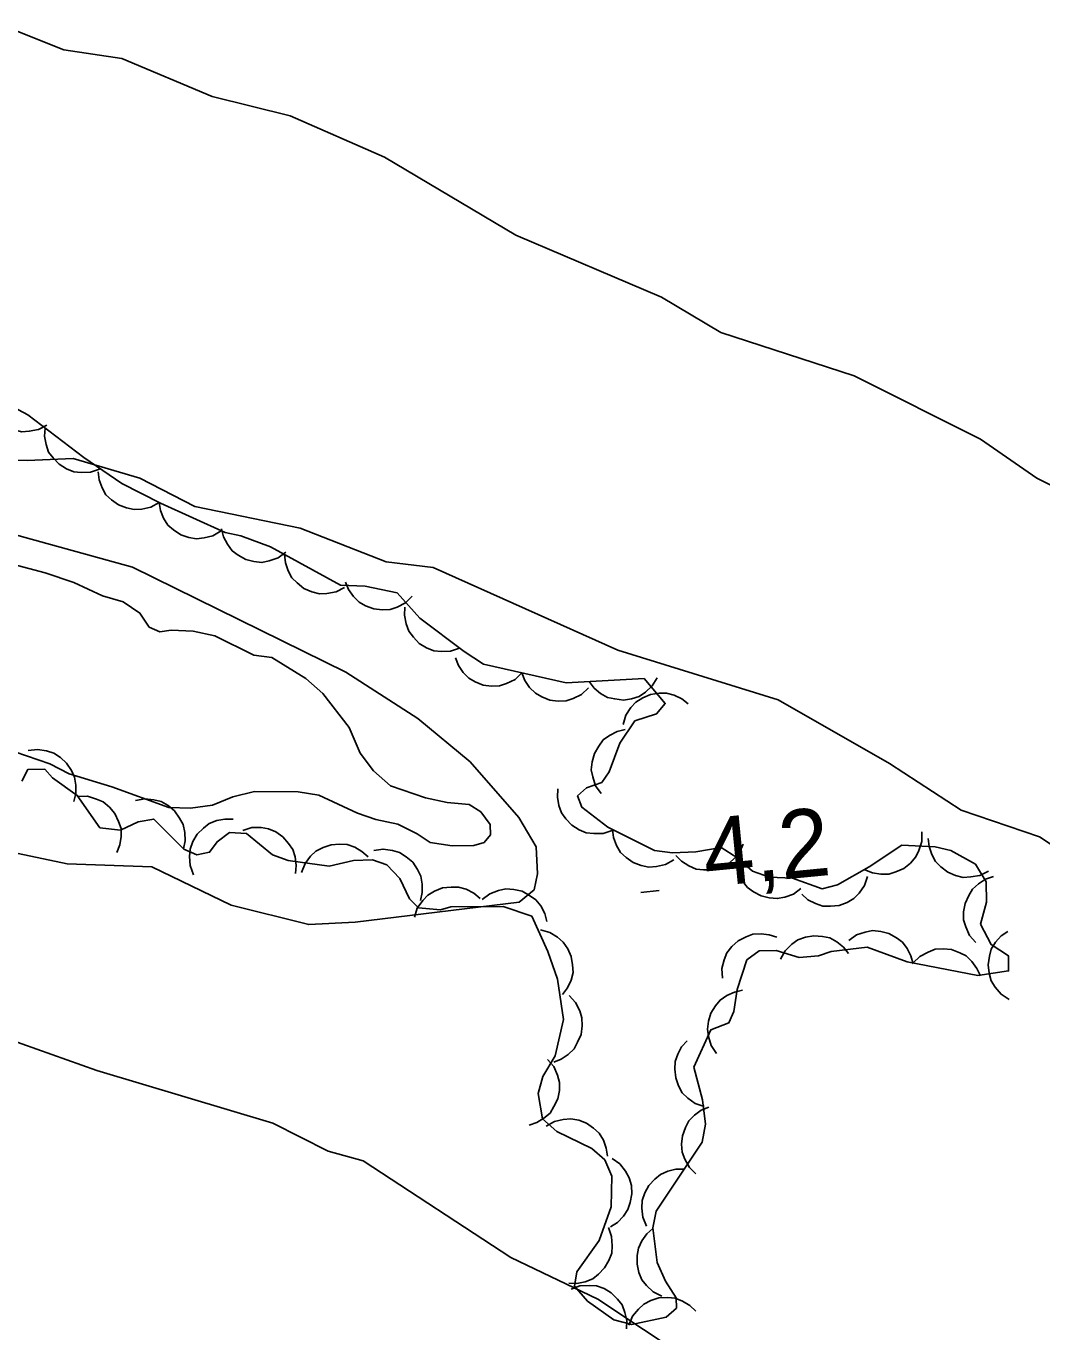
# Model space of a CAD drawing. Extents: x 336540 to 340074, y 5572036 to 5573747.
# Drawn here: x 336646.2 to 336690.9, y 5572741.9 to 5572799.4 of the extents above; entities that cross this region are included whole.
import ezdxf

# ---------------------------------------------------------------- set-up
doc = ezdxf.new("R2010")
doc.units = 0
for name, color, linetype in [('Niveau 1', 7, 'Continuous'), ('Niveau 2', 7, 'Continuous'), ('Niveau 3', 7, 'Continuous'), ('Niveau 44', 7, 'Continuous'), ('Niveau 7', 7, 'Continuous')]:
    doc.layers.add(name, color=color, linetype=linetype)

msp = doc.modelspace()

# ---------------------------------------------------------------- linework, layer by layer
at = {"layer": 'Niveau 1'}
for points in [[(336600.34, 5572795.62), (336600.66, 5572795.39), (336604.6, 5572794.4), (336613.25, 5572790.76), (336622.45, 5572786.3), (336626.3, 5572784.14), (336630.79, 5572781.99), (336631.65, 5572781.69), (336633.54, 5572781.11), (336639.32, 5572780.9), (336641.89, 5572780.34), (336646.29, 5572780.25), (336648.3, 5572780.35), (336651.23, 5572779.48), (336653.66, 5572778.24), (336658.28, 5572777.28), (336662.07, 5572775.8), (336664.13, 5572775.55), (336672.25, 5572771.92), (336679.3, 5572769.73), (336684.19, 5572766.93), (336687.33, 5572764.88), (336690.78, 5572763.71), (336694.11, 5572761.52)], [(336694.19, 5572736.91), (336688.36, 5572738.48), (336686.83, 5572738.57), (336684.3, 5572738.44), (336677.45, 5572739.96), (336675.38, 5572740.7), (336671.36, 5572743.38), (336667.54, 5572745.21), (336661.06, 5572749.46), (336659.52, 5572749.88), (336657.09, 5572751.12), (336649.35, 5572753.43), (336641.42, 5572756.25), (336637, 5572756.86), (336634.77, 5572757.43), (336624.24, 5572761.29), (336621.34, 5572761.83), (336617.38, 5572763.33), (336615.32, 5572764.23), (336601.64, 5572773.03), (336600.7, 5572773.13)]]:
    msp.add_lwpolyline(points, dxfattribs=at)
at = {"layer": 'Niveau 2'}
for points in [[(336645.29, 5572799.36), (336647.9, 5572798.31), (336650.45, 5572797.93), (336654.41, 5572796.27), (336657.85, 5572795.41), (336661.99, 5572793.59), (336667.76, 5572790.17), (336674.16, 5572787.44), (336676.78, 5572785.89), (336682.64, 5572783.98), (336688.19, 5572781.2), (336690.66, 5572779.48), (336694.64, 5572777.47)], [(336635.85, 5572765.08), (336648.04, 5572762.52), (336651.77, 5572762.39), (336655.25, 5572760.7), (336658.66, 5572759.85), (336660.7, 5572759.95), (336667.91, 5572760.83), (336668.57, 5572761.38), (336668.71, 5572762.08), (336668.66, 5572763.26), (336667.9, 5572764.56), (336665.75, 5572767), (336663.46, 5572768.91), (336660.29, 5572770.95), (336650.91, 5572775.57), (336642.16, 5572777.99)]]:
    msp.add_lwpolyline(points, dxfattribs=at)
at = {"layer": 'Niveau 3'}
msp.add_line((336673.26, 5572761.26), (336674.06, 5572761.34), dxfattribs=at)
at = {"layer": 'Niveau 44'}
for points in [[(336647.15, 5572781.81), (336646.78, 5572781.62), (336646.38, 5572781.54), (336646.05, 5572781.52), (336645.71, 5572781.6), (336645.37, 5572781.74), (336645.07, 5572781.98), (336644.83, 5572782.2), (336644.66, 5572782.51), (336644.54, 5572782.86), (336644.5, 5572783.22)], [(336684.96, 5572758.21), (336688.07, 5572757.61), (336689.42, 5572757.81), (336689.41, 5572758.48), (336688.66, 5572758.97), (336688.19, 5572759.86), (336688.45, 5572760.83), (336688.43, 5572761.73), (336687.96, 5572762.51), (336686.88, 5572763.1), (336686.2, 5572763.26), (336684.73, 5572763.34), (336683.29, 5572762.38), (336681.9, 5572761.6), (336681.23, 5572761.42), (336679.92, 5572761.89), (336678.91, 5572761.93), (336678.17, 5572762.19), (336677.48, 5572762.8), (336676.79, 5572763.23), (336675.67, 5572763.04), (336674.65, 5572763.01), (336673.86, 5572763.11), (336671.81, 5572764.13), (336670.66, 5572765.01), (336670.48, 5572765.51), (336670.87, 5572765.86), (336671.54, 5572766.1), (336671.87, 5572766.56), (336672.34, 5572767.82), (336673, 5572768.81), (336673.95, 5572769.11), (336674.33, 5572769.57), (336673.4, 5572770.67), (336669.97, 5572770.48), (336666.34, 5572771.3), (336665.49, 5572771.85), (336663.54, 5572773.32), (336662.55, 5572774.43), (336661.14, 5572774.73), (336660.06, 5572774.77), (336656.98, 5572776.46), (336655.67, 5572776.94), (336654.99, 5572777.09), (336652.15, 5572778.38), (336650.44, 5572779.24), (336648.78, 5572780.39), (336646.31, 5572782.26), (336644.88, 5572783.02)], [(336649.46, 5572779.87), (336649.07, 5572779.74), (336648.66, 5572779.73), (336648.33, 5572779.76), (336648.01, 5572779.89), (336647.69, 5572780.09), (336647.43, 5572780.37), (336647.23, 5572780.63), (336647.12, 5572780.96), (336647.05, 5572781.32), (336647.07, 5572781.68)], [(336652.08, 5572778.41), (336651.72, 5572778.21), (336651.32, 5572778.12), (336650.99, 5572778.1), (336650.65, 5572778.17), (336650.3, 5572778.31), (336649.99, 5572778.53), (336649.75, 5572778.75), (336649.58, 5572779.06), (336649.45, 5572779.41), (336649.4, 5572779.76)], [(336654.81, 5572777.17), (336654.45, 5572776.95), (336654.06, 5572776.85), (336653.73, 5572776.81), (336653.39, 5572776.87), (336653.04, 5572776.99), (336652.72, 5572777.21), (336652.47, 5572777.42), (336652.28, 5572777.72), (336652.14, 5572778.06), (336652.08, 5572778.41)], [(336657.65, 5572776.22), (336657.31, 5572775.97), (336656.92, 5572775.84), (336656.6, 5572775.77), (336656.25, 5572775.81), (336655.89, 5572775.9), (336655.56, 5572776.09), (336655.3, 5572776.28), (336655.09, 5572776.57), (336654.92, 5572776.9), (336654.83, 5572777.25)], [(336660.23, 5572774.67), (336659.86, 5572774.48), (336659.46, 5572774.41), (336659.13, 5572774.4), (336658.79, 5572774.48), (336658.45, 5572774.63), (336658.15, 5572774.87), (336657.92, 5572775.1), (336657.75, 5572775.41), (336657.64, 5572775.76), (336657.6, 5572776.12)], [(336663.21, 5572774.29), (336662.91, 5572774), (336662.55, 5572773.81), (336662.24, 5572773.71), (336661.89, 5572773.69), (336661.52, 5572773.73), (336661.16, 5572773.87), (336660.87, 5572774.03), (336660.63, 5572774.28), (336660.41, 5572774.58), (336660.28, 5572774.91)], [(336665.29, 5572772), (336664.89, 5572771.87), (336664.49, 5572771.85), (336664.16, 5572771.89), (336663.83, 5572772.02), (336663.52, 5572772.21), (336663.26, 5572772.49), (336663.06, 5572772.75), (336662.94, 5572773.08), (336662.87, 5572773.45), (336662.89, 5572773.81)], [(336668.03, 5572770.92), (336667.73, 5572770.63), (336667.36, 5572770.45), (336667.05, 5572770.35), (336666.7, 5572770.33), (336666.33, 5572770.38), (336665.98, 5572770.53), (336665.69, 5572770.68), (336665.45, 5572770.94), (336665.24, 5572771.24), (336665.11, 5572771.58)], [(336670.96, 5572770.26), (336670.65, 5572769.97), (336670.29, 5572769.79), (336669.98, 5572769.69), (336669.62, 5572769.67), (336669.26, 5572769.72), (336668.9, 5572769.87), (336668.62, 5572770.02), (336668.37, 5572770.28), (336668.16, 5572770.58), (336668.03, 5572770.92)], [(336673.98, 5572770.7), (336673.76, 5572770.34), (336673.46, 5572770.07), (336673.19, 5572769.88), (336672.85, 5572769.77), (336672.49, 5572769.72), (336672.11, 5572769.77), (336671.79, 5572769.84), (336671.49, 5572770.01), (336671.2, 5572770.25), (336670.98, 5572770.54)], [(336672.48, 5572768.65), (336672.6, 5572769.05), (336672.82, 5572769.39), (336673.04, 5572769.63), (336673.34, 5572769.82), (336673.68, 5572769.96), (336674.06, 5572770.02), (336674.39, 5572770.03), (336674.72, 5572769.93), (336675.06, 5572769.77), (336675.34, 5572769.55)], [(336671.52, 5572765.61), (336671.27, 5572765.95), (336671.15, 5572766.34), (336671.08, 5572766.66), (336671.12, 5572767.01), (336671.22, 5572767.37), (336671.41, 5572767.7), (336671.6, 5572767.97), (336671.88, 5572768.17), (336672.22, 5572768.34), (336672.57, 5572768.42)], [(336646.33, 5572767.5), (336646.74, 5572767.55), (336647.14, 5572767.49), (336647.46, 5572767.39), (336647.75, 5572767.2), (336648.02, 5572766.95), (336648.23, 5572766.62), (336648.37, 5572766.33), (336648.42, 5572765.98), (336648.42, 5572765.61), (336648.33, 5572765.26)], [(336646.05, 5572766.15), (336646.32, 5572766.67), (336647.06, 5572766.68), (336647.4, 5572766.3), (336648.49, 5572765.53), (336649.48, 5572764.1), (336650.39, 5572764), (336651.17, 5572764.36), (336651.85, 5572764.49), (336653.17, 5572763.17), (336653.74, 5572762.91), (336654.3, 5572763.03), (336654.63, 5572763.49), (336655.18, 5572763.9), (336655.92, 5572763.86), (336657.07, 5572762.92), (336657.75, 5572762.66), (336659.56, 5572762.42), (336660.63, 5572762.67), (336661.47, 5572762.69), (336662.1, 5572762.48), (336662.67, 5572761.87), (336663.09, 5572760.98), (336663.49, 5572760.59), (336664.45, 5572760.5), (336664.9, 5572760.63), (336667.21, 5572760.64), (336668.46, 5572760.22), (336669.17, 5572758.67), (336669.59, 5572757.45), (336669.86, 5572755.67), (336669.49, 5572754.07), (336668.95, 5572753.16), (336668.74, 5572752.42), (336668.94, 5572751.3), (336669.57, 5572750.75), (336671.11, 5572750), (336671.68, 5572749.5), (336671.98, 5572748.78), (336671.95, 5572747.43), (336671.42, 5572745.95), (336670.44, 5572744.57), (336670.34, 5572743.95), (336670.92, 5572743.29), (336672.07, 5572742.47), (336672.86, 5572742.26), (336674.37, 5572742.58), (336674.82, 5572742.98), (336674.81, 5572743.43), (336674.34, 5572744.16), (336673.98, 5572744.99), (336673.78, 5572746.51), (336673.93, 5572747.24), (336675.95, 5572750.28), (336676.1, 5572751.07), (336675.96, 5572752.14), (336675.59, 5572753.58), (336676.34, 5572755.22), (336677.13, 5572755.52), (336677.34, 5572756.03), (336677.49, 5572756.99), (336677.91, 5572758.29), (336678.46, 5572758.7), (336679.2, 5572758.71), (336680.22, 5572758.4), (336681.06, 5572758.47), (336681.62, 5572758.66), (336683.2, 5572758.85), (336684.96, 5572758.21)], [(336648.52, 5572765.48), (336648.94, 5572765.49), (336649.33, 5572765.37), (336649.63, 5572765.24), (336649.9, 5572765.01), (336650.14, 5572764.73), (336650.3, 5572764.38), (336650.41, 5572764.07), (336650.41, 5572763.72), (336650.36, 5572763.35), (336650.23, 5572763.02)], [(336671.99, 5572763.99), (336671.6, 5572763.86), (336671.19, 5572763.85), (336670.86, 5572763.88), (336670.54, 5572764.02), (336670.22, 5572764.22), (336669.96, 5572764.5), (336669.77, 5572764.76), (336669.65, 5572765.09), (336669.59, 5572765.45), (336669.61, 5572765.81)], [(336651.04, 5572765.3), (336651.45, 5572765.38), (336651.85, 5572765.34), (336652.17, 5572765.26), (336652.48, 5572765.08), (336652.76, 5572764.85), (336652.98, 5572764.53), (336653.14, 5572764.25), (336653.21, 5572763.9), (336653.23, 5572763.53), (336653.16, 5572763.18)], [(336653.59, 5572762.04), (336653.45, 5572762.44), (336653.42, 5572762.84), (336653.45, 5572763.17), (336653.57, 5572763.5), (336653.76, 5572763.82), (336654.03, 5572764.09), (336654.29, 5572764.29), (336654.62, 5572764.42), (336654.98, 5572764.49), (336655.34, 5572764.48)], [(336655.76, 5572763.99), (336656.16, 5572764.11), (336656.57, 5572764.11), (336656.89, 5572764.06), (336657.21, 5572763.92), (336657.52, 5572763.71), (336657.77, 5572763.42), (336657.96, 5572763.15), (336658.06, 5572762.82), (336658.11, 5572762.45), (336658.08, 5572762.09)], [(336674.7, 5572762.69), (336674.34, 5572762.49), (336673.94, 5572762.4), (336673.61, 5572762.37), (336673.27, 5572762.44), (336672.92, 5572762.58), (336672.61, 5572762.8), (336672.37, 5572763.02), (336672.19, 5572763.32), (336672.06, 5572763.67), (336672.01, 5572764.03)], [(336685.6, 5572763.92), (336685.6, 5572763.5), (336685.48, 5572763.11), (336685.34, 5572762.82), (336685.11, 5572762.55), (336684.82, 5572762.32), (336684.47, 5572762.16), (336684.16, 5572762.06), (336683.8, 5572762.06), (336683.44, 5572762.12), (336683.1, 5572762.26)], [(336658.35, 5572762.14), (336658.5, 5572762.53), (336658.74, 5572762.85), (336658.98, 5572763.08), (336659.29, 5572763.24), (336659.64, 5572763.36), (336660.02, 5572763.38), (336660.35, 5572763.37), (336660.68, 5572763.25), (336661, 5572763.06), (336661.27, 5572762.82)], [(336677.76, 5572763.39), (336677.59, 5572763.01), (336677.32, 5572762.71), (336677.07, 5572762.49), (336676.75, 5572762.35), (336676.39, 5572762.25), (336676.01, 5572762.25), (336675.69, 5572762.29), (336675.36, 5572762.43), (336675.05, 5572762.63), (336674.8, 5572762.89)], [(336688.53, 5572762.2), (336688.16, 5572762.01), (336687.76, 5572761.94), (336687.43, 5572761.92), (336687.08, 5572762), (336686.75, 5572762.15), (336686.44, 5572762.39), (336686.21, 5572762.62), (336686.05, 5572762.93), (336685.93, 5572763.28), (336685.89, 5572763.64)], [(336661.52, 5572763.1), (336661.93, 5572763.17), (336662.34, 5572763.11), (336662.65, 5572763.02), (336662.95, 5572762.83), (336663.23, 5572762.59), (336663.44, 5572762.27), (336663.59, 5572761.98), (336663.65, 5572761.63), (336663.65, 5572761.26), (336663.57, 5572760.91)], [(336680.29, 5572761.44), (336679.96, 5572761.19), (336679.58, 5572761.06), (336679.25, 5572760.99), (336678.9, 5572761.02), (336678.54, 5572761.11), (336678.21, 5572761.29), (336677.94, 5572761.48), (336677.73, 5572761.76), (336677.56, 5572762.09), (336677.46, 5572762.44)], [(336663.31, 5572760.17), (336663.43, 5572760.57), (336663.67, 5572760.9), (336663.89, 5572761.14), (336664.19, 5572761.32), (336664.54, 5572761.46), (336664.92, 5572761.5), (336665.24, 5572761.5), (336665.58, 5572761.4), (336665.91, 5572761.23), (336666.19, 5572761)], [(336683.22, 5572761.96), (336683.09, 5572761.56), (336682.85, 5572761.23), (336682.62, 5572760.99), (336682.32, 5572760.82), (336681.97, 5572760.69), (336681.59, 5572760.65), (336681.26, 5572760.66), (336680.93, 5572760.77), (336680.6, 5572760.94), (336680.33, 5572761.18)], [(336687.98, 5572759.06), (336687.7, 5572759.37), (336687.54, 5572759.75), (336687.44, 5572760.06), (336687.44, 5572760.41), (336687.51, 5572760.78), (336687.67, 5572761.13), (336687.83, 5572761.41), (336688.1, 5572761.64), (336688.41, 5572761.84), (336688.75, 5572761.96)], [(336666.29, 5572760.95), (336666.62, 5572761.2), (336667, 5572761.34), (336667.33, 5572761.42), (336667.68, 5572761.39), (336668.04, 5572761.31), (336668.37, 5572761.13), (336668.64, 5572760.94), (336668.86, 5572760.67), (336669.04, 5572760.34), (336669.13, 5572759.99)], [(336668.85, 5572759.61), (336669.25, 5572759.5), (336669.59, 5572759.29), (336669.85, 5572759.07), (336670.05, 5572758.78), (336670.2, 5572758.45), (336670.26, 5572758.07), (336670.28, 5572757.74), (336670.19, 5572757.4), (336670.04, 5572757.06), (336669.82, 5572756.77)], [(336676.84, 5572757.49), (336676.82, 5572757.91), (336676.92, 5572758.3), (336677.04, 5572758.61), (336677.26, 5572758.89), (336677.54, 5572759.13), (336677.88, 5572759.31), (336678.18, 5572759.42), (336678.54, 5572759.44), (336678.9, 5572759.4), (336679.24, 5572759.29)], [(336679.4, 5572758.33), (336679.6, 5572758.7), (336679.89, 5572758.98), (336680.16, 5572759.17), (336680.49, 5572759.29), (336680.86, 5572759.35), (336681.24, 5572759.32), (336681.56, 5572759.26), (336681.87, 5572759.09), (336682.16, 5572758.86), (336682.39, 5572758.58)], [(336682.4, 5572759.14), (336682.74, 5572759.39), (336683.12, 5572759.52), (336683.44, 5572759.58), (336683.8, 5572759.55), (336684.15, 5572759.46), (336684.49, 5572759.27), (336684.75, 5572759.08), (336684.96, 5572758.8), (336685.13, 5572758.47), (336685.22, 5572758.12)], [(336689.44, 5572756.55), (336689.09, 5572756.78), (336688.83, 5572757.09), (336688.65, 5572757.37), (336688.56, 5572757.71), (336688.52, 5572758.08), (336688.58, 5572758.46), (336688.66, 5572758.77), (336688.85, 5572759.07), (336689.1, 5572759.35), (336689.39, 5572759.55)], [(336685.23, 5572758.16), (336685.52, 5572758.45), (336685.88, 5572758.64), (336686.19, 5572758.76), (336686.54, 5572758.78), (336686.91, 5572758.75), (336687.27, 5572758.61), (336687.56, 5572758.47), (336687.81, 5572758.22), (336688.03, 5572757.92), (336688.18, 5572757.59)], [(336676.58, 5572754.18), (336676.35, 5572754.53), (336676.23, 5572754.92), (336676.18, 5572755.25), (336676.23, 5572755.6), (336676.34, 5572755.95), (336676.54, 5572756.27), (336676.74, 5572756.53), (336677.03, 5572756.73), (336677.37, 5572756.88), (336677.72, 5572756.96)], [(336670.1, 5572756.73), (336670.39, 5572756.42), (336670.57, 5572756.05), (336670.67, 5572755.74), (336670.68, 5572755.39), (336670.63, 5572755.02), (336670.48, 5572754.67), (336670.33, 5572754.38), (336670.07, 5572754.14), (336669.76, 5572753.93), (336669.43, 5572753.8)], [(336676.04, 5572751.84), (336675.64, 5572751.98), (336675.32, 5572752.22), (336675.08, 5572752.45), (336674.91, 5572752.76), (336674.79, 5572753.11), (336674.75, 5572753.49), (336674.76, 5572753.82), (336674.88, 5572754.15), (336675.05, 5572754.47), (336675.29, 5572754.74)], [(336669.16, 5572753.91), (336669.43, 5572753.6), (336669.59, 5572753.22), (336669.68, 5572752.9), (336669.68, 5572752.55), (336669.61, 5572752.19), (336669.44, 5572751.84), (336669.27, 5572751.56), (336669, 5572751.33), (336668.69, 5572751.14), (336668.35, 5572751.03)], [(336675.68, 5572748.88), (336675.39, 5572749.17), (336675.19, 5572749.53), (336675.08, 5572749.84), (336675.05, 5572750.19), (336675.09, 5572750.56), (336675.22, 5572750.92), (336675.37, 5572751.21), (336675.61, 5572751.46), (336675.91, 5572751.68), (336676.24, 5572751.82)], [(336669.1, 5572750.98), (336669.46, 5572751.19), (336669.85, 5572751.28), (336670.18, 5572751.31), (336670.53, 5572751.24), (336670.87, 5572751.11), (336671.18, 5572750.89), (336671.43, 5572750.67), (336671.61, 5572750.37), (336671.74, 5572750.02), (336671.79, 5572749.67)], [(336672, 5572749.56), (336672.34, 5572749.32), (336672.59, 5572749), (336672.75, 5572748.71), (336672.84, 5572748.37), (336672.86, 5572748), (336672.79, 5572747.62), (336672.69, 5572747.31), (336672.49, 5572747.02), (336672.23, 5572746.75), (336671.93, 5572746.56)], [(336673.5, 5572746.59), (336673.34, 5572746.98), (336673.3, 5572747.38), (336673.32, 5572747.71), (336673.43, 5572748.05), (336673.61, 5572748.37), (336673.87, 5572748.65), (336674.12, 5572748.86), (336674.44, 5572749), (336674.8, 5572749.09), (336675.16, 5572749.09)], [(336671.83, 5572746.52), (336671.97, 5572746.13), (336672, 5572745.72), (336671.98, 5572745.4), (336671.85, 5572745.07), (336671.66, 5572744.75), (336671.39, 5572744.48), (336671.14, 5572744.27), (336670.81, 5572744.14), (336670.45, 5572744.07), (336670.09, 5572744.08)], [(336674.18, 5572743.5), (336673.8, 5572743.69), (336673.51, 5572743.97), (336673.3, 5572744.23), (336673.17, 5572744.55), (336673.09, 5572744.91), (336673.1, 5572745.3), (336673.15, 5572745.62), (336673.3, 5572745.94), (336673.52, 5572746.24), (336673.78, 5572746.48)], [(336670.19, 5572743.81), (336670.58, 5572743.96), (336670.98, 5572743.98), (336671.31, 5572743.96), (336671.64, 5572743.84), (336671.96, 5572743.65), (336672.23, 5572743.38), (336672.44, 5572743.12), (336672.56, 5572742.79), (336672.64, 5572742.43), (336672.63, 5572742.07)], [(336672.73, 5572742.23), (336672.89, 5572742.62), (336673.15, 5572742.94), (336673.39, 5572743.16), (336673.7, 5572743.32), (336674.05, 5572743.43), (336674.44, 5572743.44), (336674.76, 5572743.42), (336675.09, 5572743.29), (336675.41, 5572743.1), (336675.67, 5572742.85)]]:
    msp.add_lwpolyline(points, dxfattribs=at)
at = {"layer": 'Niveau 7'}
msp.add_lwpolyline([(336645.15, 5572775.83), (336647.08, 5572775.31), (336648.34, 5572774.89), (336649.59, 5572774.3), (336650.5, 5572774.04), (336651.24, 5572773.55), (336651.65, 5572772.93), (336652.11, 5572772.72), (336652.62, 5572772.79), (336653.58, 5572772.75), (336654.54, 5572772.55), (336656.25, 5572771.69), (336657.04, 5572771.59), (336658.53, 5572770.67), (336659.28, 5572770.01), (336660.44, 5572768.51), (336660.92, 5572767.39), (336661.5, 5572766.61), (336662.25, 5572765.95), (336663.79, 5572765.42), (336664.75, 5572765.22), (336665.71, 5572765.13), (336666.23, 5572764.8), (336666.64, 5572764.25), (336666.65, 5572763.8), (336666.37, 5572763.45), (336665.92, 5572763.33), (336664.97, 5572763.31), (336664, 5572763.45), (336663.43, 5572763.84), (336662.57, 5572764.27), (336661.61, 5572764.47), (336660.81, 5572764.74), (336659.1, 5572765.54), (336658.2, 5572765.69), (336656.28, 5572765.7), (336655.32, 5572765.46), (336654.43, 5572765.1), (336653.47, 5572764.96), (336652.51, 5572765), (336650.01, 5572765.9), (336648.13, 5572766.48), (336647.28, 5572766.91), (336645.74, 5572767.44)], dxfattribs=at)

# ---------------------------------------------------------------- texts
at = {"layer": 'Niveau 3'}
msp.add_text('4,2    ', height=3, rotation=5.5424, dxfattribs=at).set_placement((336676.13, 5572761.5))

doc.saveas('drawing.dxf')
